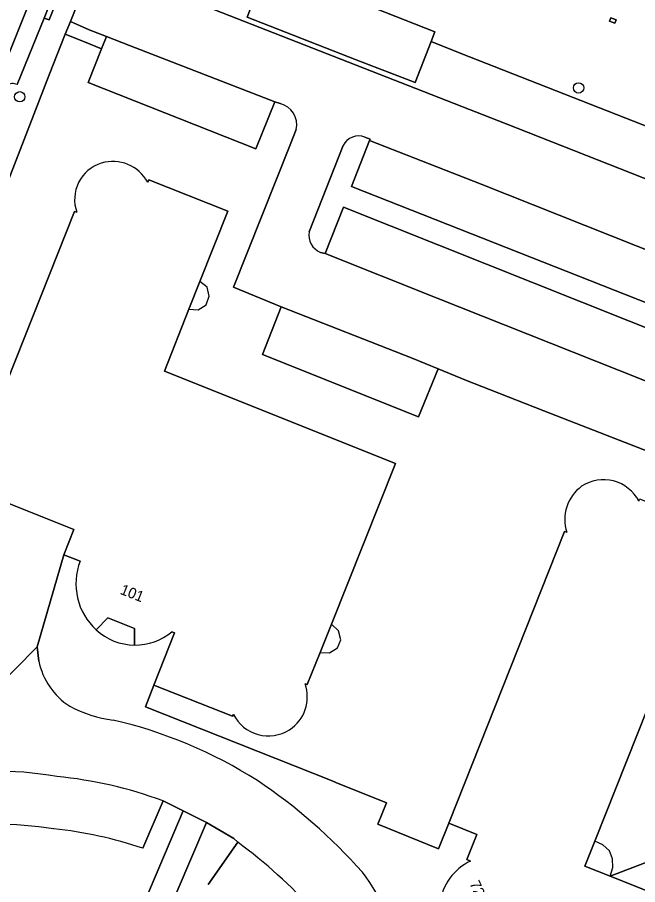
# Model space of a CAD drawing. Extents: x 160023 to 161302, y 384750 to 385707.
# Drawn here: x 160400.4 to 160458.7, y 384842.1 to 384923.6 of the extents above; entities that cross this region are included whole.
import ezdxf

# ---------------------------------------------------------------- set-up
doc = ezdxf.new("R2010")
doc.units = 0
for name, color, linetype in [('IMGEO_Boom', 7, 'Continuous'), ('IMGEO_Erf', 7, 'Continuous'), ('IMGEO_Grasland_overig', 7, 'Continuous'), ('IMGEO_Groenvoorziening', 7, 'Continuous'), ('IMGEO_Pand', 7, 'Continuous'), ('IMGEO_Pand_nummerreeks', 7, 'Continuous'), ('IMGEO_Pand_overbouw', 7, 'Continuous'), ('IMGEO_Parkeervlak_open', 7, 'Continuous'), ('IMGEO_Rijbaan_lokaal_open', 7, 'Continuous'), ('IMGEO_Verkeerseiland_groen', 7, 'Continuous'), ('IMGEO_Voetpad_open', 7, 'Continuous')]:
    doc.layers.add(name, color=color, linetype=linetype)

msp = doc.modelspace()

# ---------------------------------------------------------------- linework, layer by layer
at = {"layer": 'IMGEO_Boom'}
for centre in [(160453.188, 384916.973), (160400.596, 384916.136)]:
    msp.add_circle(centre, 0.489, dxfattribs=at)
at = {"layer": 'IMGEO_Erf'}
for points in [[(160425.099, 384915.491), (160424.604, 384915.668), (160422.825, 384911.235), (160407.038, 384917.467), (160408.295, 384920.652), (160406.682, 384921.296), (160404.882, 384922.015), (160403.358, 384918.197), (160394.783, 384896.085), (160382.365, 384866.119), (160385.246, 384864.955), (160383.723, 384860.834), (160381.146, 384861.936), (160380.957, 384861.23), (160379.807, 384856.25), (160382, 384855.691)], [(160473.586, 384877.32), (160469.452, 384878.955), (160470.032, 384880.446), (160468.93, 384880.886), (160465.8, 384882.136), (160465.212, 384880.648), (160449.919, 384886.614), (160444.794, 384888.613), (160442.635, 384889.455), (160439.971, 384890.546), (160438.129, 384886.048), (160423.435, 384891.899), (160425.205, 384896.398), (160420.717, 384898.252), (160426.046, 384911.627), (160426.626, 384913.07)], [(160412.642, 384908.106), (160412.733, 384908.325), (160420.167, 384905.387), (160417.549, 384898.775), (160416.515, 384896.163), (160414.208, 384890.335), (160435.946, 384881.652), (160429.921, 384866.554), (160428.854, 384863.881), (160427.65, 384860.863), (160427.449, 384860.941)], [(160398.045, 384860.186), (160402.246, 384864.412), (160404.751, 384873.083), (160405.674, 384875.447), (160395.472, 384879.515), (160405.765, 384905.361), (160405.969, 384905.287)], [(160458.854, 384878.113), (160458.909, 384878.345), (160466.344, 384875.376), (160463.744, 384868.841), (160462.686, 384866.181), (160454.71, 384846.132), (160453.785, 384843.807), (160456.162, 384842.86), (160460.428, 384844.498), (160465.825, 384842.366), (160463.975, 384847.918), (160464.457, 384849.226), (160460.026, 384850.977), (160469.933, 384875.839)], [(160420.698, 384858.069), (160420.631, 384857.884), (160413.22, 384860.816), (160412.421, 384858.769), (160430.011, 384851.804), (160430.357, 384851.667), (160435.115, 384849.756), (160434.302, 384847.755), (160440.014, 384845.438), (160440.981, 384847.843), (160451.876, 384875.27), (160452.067, 384875.193)]]:
    msp.add_lwpolyline(points, dxfattribs=at)
for centre, radius, start, end in [((160424.618, 384913.496), 2.052, 348.02542, 76.45639), ((160409.333, 384906.484), 3.571, 107.28553, 199.59432), ((160409.366, 384906.333), 3.725, 28.41931, 107.07652), ((160455.535, 384876.403), 3.734, 27.26193, 123.53619), ((160455.807, 384876.367), 3.919, 126.55799, 197.42529), ((160423.976, 384859.711), 3.684, 303.11494, 19.4981), ((160423.998, 384859.749), 3.703, 206.97473, 302.51504)]:
    msp.add_arc(centre, radius, start, end, dxfattribs=at)
at = {"layer": 'IMGEO_Grasland_overig'}
msp.add_lwpolyline([(160483.42, 384835.416), (160465.825, 384842.366), (160460.428, 384844.498), (160456.162, 384842.86), (160480.339, 384833.224)], dxfattribs=at)
at = {"layer": 'IMGEO_Groenvoorziening'}
for points in [[(160430.132, 384928.359), (160427.959, 384929.171), (160414.526, 384934.496), (160410.538, 384936.086), (160410.52, 384936.037), (160410.154, 384935.27), (160407.607, 384928.852), (160409.395, 384928.189), (160411, 384927.518), (160412.807, 384931.842), (160423.538, 384927.577), (160423.855, 384928.392), (160434.063, 384924.423), (160439.671, 384922.243), (160439.312, 384921.321), (160442.044, 384920.242), (160468.993, 384909.67)], [(160465.495, 384899.523), (160465.014, 384899.614), (160463.307, 384895.28), (160431.832, 384907.692), (160433.521, 384912.04), (160433.566, 384912.155), (160433.074, 384912.341)], [(160431.022, 384911.555), (160427.831, 384903.442)], [(160428.892, 384901.502), (160429.352, 384901.402), (160431.065, 384905.752), (160462.478, 384893.25), (160460.719, 384888.916), (160461.185, 384888.624)]]:
    msp.add_lwpolyline(points, dxfattribs=at)
msp.add_lwpolyline([(160456.222, 384923.574), (160456.726, 384923.376), (160456.598, 384923.05), (160456.096, 384923.248)], close=True, dxfattribs=at)
for centre, radius, start, end in [((160432.48, 384910.821), 1.632, 68.65422, 153.26356), ((160429.591, 384903.145), 1.785, 170.41203, 246.9371)]:
    msp.add_arc(centre, radius, start, end, dxfattribs=at)
at = {"layer": 'IMGEO_Pand'}
for points in [[(160439.312, 384921.321), (160439.671, 384922.243), (160434.063, 384924.423), (160423.855, 384928.392), (160423.538, 384927.577), (160421.997, 384923.615), (160432.261, 384919.624), (160437.813, 384917.466)], [(160456.222, 384923.574), (160456.096, 384923.248), (160456.598, 384923.05), (160456.726, 384923.376)]]:
    msp.add_lwpolyline(points, close=True, dxfattribs=at)
for points in [[(160414.208, 384890.335), (160416.515, 384896.163), (160417.549, 384898.775), (160420.167, 384905.387), (160412.733, 384908.325), (160412.642, 384908.106)], [(160405.969, 384905.287), (160405.765, 384905.361), (160395.472, 384879.515), (160405.674, 384875.447), (160404.751, 384873.083), (160406.29, 384872.484)], [(160427.449, 384860.941), (160427.65, 384860.863), (160428.854, 384863.881), (160429.921, 384866.554), (160435.946, 384881.652), (160414.208, 384890.335)], [(160452.067, 384875.193), (160451.876, 384875.27), (160440.981, 384847.843), (160443.626, 384846.77), (160442.666, 384844.428), (160443.03, 384844.27)], [(160407.793, 384866.012), (160408.883, 384867.138), (160411.388, 384866.147), (160411.403, 384864.584)], [(160414.924, 384865.839), (160415.169, 384865.732), (160413.22, 384860.816), (160420.631, 384857.884), (160420.698, 384858.069)], [(160477.18, 384825.89), (160477.398, 384825.79), (160480.339, 384833.224), (160456.162, 384842.86), (160453.785, 384843.807), (160454.71, 384846.132), (160462.686, 384866.181)]]:
    msp.add_lwpolyline(points, dxfattribs=at)
for centre, radius, start, end in [((160409.333, 384906.484), 3.571, 107.28553, 199.59432), ((160409.366, 384906.333), 3.725, 28.41931, 107.07652), ((160455.535, 384876.403), 3.734, 27.26193, 123.53619), ((160455.807, 384876.367), 3.919, 126.55799, 197.42529), ((160411.763, 384870.344), 5.876, 158.64723, 227.50101), ((160411.457, 384869.999), 5.415, 269.42841, 309.80706), ((160423.976, 384859.711), 3.684, 303.11494, 19.4981), ((160423.998, 384859.749), 3.703, 206.97473, 302.51504), ((160445.067, 384839.785), 4.926, 114.42012, 174.3909)]:
    msp.add_arc(centre, radius, start, end, dxfattribs=at)
at = {"layer": 'IMGEO_Pand_overbouw'}
for points in [[(160418.42, 384897.378), (160418.236, 384898.221), (160417.549, 384898.775), (160416.515, 384896.163), (160417.404, 384896.115), (160418.131, 384896.579)], [(160407.793, 384866.012), (160408.173, 384865.693), (160408.581, 384865.411), (160409.013, 384865.167), (160409.466, 384864.963), (160409.935, 384864.802), (160410.417, 384864.685), (160410.908, 384864.612), (160411.403, 384864.584), (160411.388, 384866.147), (160408.883, 384867.138)], [(160430.806, 384865.083), (160430.603, 384865.932), (160429.921, 384866.554), (160428.854, 384863.881), (160429.759, 384863.845), (160430.492, 384864.309)], [(160456.083, 384845.225), (160455.483, 384845.799), (160454.71, 384846.132), (160453.785, 384843.807), (160456.162, 384842.86), (160456.402, 384843.658), (160456.386, 384844.472)]]:
    msp.add_lwpolyline(points, close=True, dxfattribs=at)
at = {"layer": 'IMGEO_Parkeervlak_open'}
for points in [[(160434.346, 385007.194), (160431.47, 385000), (160386.339, 384887.1), (160382.619, 384876.93)], [(160400.371, 384917.283), (160402.889, 384923.544), (160405.435, 384929.996), (160407.425, 384934.937), (160407.909, 384936.149), (160413.481, 384950.096), (160414.395, 384952.383), (160424.716, 384978.214), (160428.955, 384988.826), (160430.829, 384993.516), (160433.421, 385000), (160435.044, 385004.062)], [(160412.174, 384845.486), (160414.084, 384849.927)], [(160421.11, 384846.038), (160418.343, 384842.057)]]:
    msp.add_lwpolyline(points, dxfattribs=at)
for points in [[(160423.538, 384927.577), (160412.807, 384931.842), (160411, 384927.518), (160413.25, 384926.578), (160446.36, 384913.598), (160465.64, 384906.014), (160467.26, 384905.381), (160468.993, 384909.67), (160442.044, 384920.242), (160439.312, 384921.321), (160437.813, 384917.466), (160432.261, 384919.624), (160421.997, 384923.615)], [(160410.911, 384920.963), (160408.748, 384921.809), (160408.295, 384920.652), (160407.038, 384917.467), (160422.825, 384911.235), (160424.604, 384915.668)], [(160465.014, 384899.614), (160463.579, 384900.162), (160444.014, 384907.909), (160433.521, 384912.04), (160431.832, 384907.692), (160463.307, 384895.28)], [(160429.352, 384901.402), (160439.893, 384897.187), (160459.073, 384889.572), (160460.719, 384888.916), (160462.478, 384893.25), (160431.065, 384905.752)], [(160437.514, 384891.552), (160425.205, 384896.398), (160423.435, 384891.899), (160438.129, 384886.048), (160439.971, 384890.546)]]:
    msp.add_lwpolyline(points, close=True, dxfattribs=at)
for centre, radius, start, end in [((160399.947, 384916.392), 0.987, 64.57587, 251.85372), ((160398.364, 384820.213), 32.512, 79.87078, 101.86603), ((160400.53, 384813.733), 38.648, 69.47022, 84.72721), ((160398.28, 384812.464), 35.273, 81.01272, 99.17256), ((160399.793, 384808.628), 38.882, 71.4316, 84.09901), ((160394.023, 384808.803), 46.044, 41.91098, 53.96573)]:
    msp.add_arc(centre, radius, start, end, dxfattribs=at)
at = {"layer": 'IMGEO_Rijbaan_lokaal_open'}
for points in [[(160380.216, 384869.227), (160382.619, 384876.93), (160386.339, 384887.1), (160431.47, 385000)], [(160446.36, 384913.598), (160413.25, 384926.578), (160411, 384927.518), (160409.395, 384928.189), (160407.607, 384928.852), (160405.361, 384923.214), (160407.138, 384922.439), (160408.748, 384921.809), (160410.911, 384920.963), (160424.604, 384915.668), (160425.099, 384915.491)], [(160426.626, 384913.07), (160426.046, 384911.627), (160420.717, 384898.252), (160425.205, 384896.398), (160437.514, 384891.552), (160439.971, 384890.546), (160442.635, 384889.455), (160444.794, 384888.613), (160449.919, 384886.614), (160465.212, 384880.648), (160465.8, 384882.136), (160470.912, 384895.074), (160471.469, 384896.483), (160473.877, 384902.577), (160467.26, 384905.381), (160465.64, 384906.014), (160446.36, 384913.598)], [(160433.074, 384912.341), (160433.566, 384912.155), (160433.521, 384912.04), (160444.014, 384907.909), (160463.579, 384900.162), (160465.014, 384899.614), (160465.495, 384899.523)], [(160427.831, 384903.442), (160431.022, 384911.555)], [(160461.185, 384888.624), (160460.719, 384888.916), (160459.073, 384889.572), (160439.893, 384897.187), (160429.352, 384901.402), (160428.892, 384901.502)], [(160402.388, 384863.084), (160402.246, 384864.412), (160398.045, 384860.186)], [(160414.084, 384849.927), (160415.982, 384849.007), (160418.174, 384847.891), (160420.731, 384846.384), (160421.11, 384846.038)]]:
    msp.add_lwpolyline(points, dxfattribs=at)
for centre, radius, start, end in [((160424.618, 384913.496), 2.052, 348.02542, 76.45639), ((160432.48, 384910.821), 1.632, 68.65422, 153.26356), ((160429.591, 384903.145), 1.785, 170.41203, 246.9371), ((160408.887, 384864.422), 6.636, 191.63195, 237.31521), ((160410.98, 384869.545), 12.12, 242.07136, 262.46879), ((160399.592, 384815.12), 43.527, 57.52478, 76.9881), ((160398.364, 384820.213), 32.512, 79.87078, 101.86603), ((160400.53, 384813.733), 38.648, 69.47022, 84.72721), ((160394.597, 384809.319), 51.115, 41.55672, 56.29261), ((160394.023, 384808.803), 46.044, 41.91098, 53.96573), ((160423.53, 384835.588), 12.047, 354.35407, 39.35156)]:
    msp.add_arc(centre, radius, start, end, dxfattribs=at)
at = {"layer": 'IMGEO_Verkeerseiland_groen'}
for points in [[(160415.982, 384849.007), (160414.084, 384849.927), (160412.174, 384845.486)], [(160390.92, 384837.245), (160394.442, 384836.887), (160394.967, 384841.713), (160408.619, 384840.268), (160408.089, 384835.428), (160410.162, 384835.325), (160415.982, 384849.007)], [(160418.343, 384842.057), (160421.11, 384846.038), (160420.731, 384846.384), (160418.174, 384847.891), (160412.751, 384835.197), (160426.837, 384834.499)]]:
    msp.add_lwpolyline(points, dxfattribs=at)
for centre, radius, start, end in [((160398.28, 384812.464), 35.273, 81.01272, 99.17256), ((160399.793, 384808.628), 38.882, 71.4316, 84.09901)]:
    msp.add_arc(centre, radius, start, end, dxfattribs=at)
at = {"layer": 'IMGEO_Voetpad_open'}
for points in [[(160403.358, 384918.197), (160404.882, 384922.015), (160405.361, 384923.214), (160407.607, 384928.852), (160410.154, 384935.27), (160407.909, 384936.149), (160407.425, 384934.937), (160405.435, 384929.996), (160405.9, 384929.813), (160403.354, 384923.361), (160402.889, 384923.544), (160400.371, 384917.283)], [(160378.35, 384846.454), (160378.835, 384850.364), (160379.807, 384856.25), (160380.957, 384861.23), (160381.146, 384861.936), (160382.078, 384865.427), (160382.365, 384866.119), (160394.783, 384896.085), (160403.358, 384918.197)], [(160406.29, 384872.484), (160404.751, 384873.083), (160402.246, 384864.412), (160402.388, 384863.084)], [(160411.403, 384864.584), (160411.388, 384866.147), (160408.883, 384867.138), (160407.793, 384866.012)], [(160412.421, 384858.769), (160413.22, 384860.816), (160415.169, 384865.732), (160414.924, 384865.839)], [(160443.03, 384844.27), (160442.666, 384844.428), (160443.626, 384846.77), (160440.981, 384847.843), (160440.014, 384845.438), (160434.302, 384847.755), (160435.115, 384849.756), (160430.357, 384851.667), (160430.011, 384851.804), (160412.421, 384858.769)]]:
    msp.add_lwpolyline(points, dxfattribs=at)
for points in [[(160405.435, 384929.996), (160402.889, 384923.544), (160403.354, 384923.361), (160405.9, 384929.813)], [(160407.138, 384922.439), (160405.361, 384923.214), (160404.882, 384922.015), (160406.682, 384921.296), (160408.295, 384920.652), (160408.748, 384921.809)], [(160415.982, 384849.007), (160410.162, 384835.325), (160412.751, 384835.197), (160418.174, 384847.891)]]:
    msp.add_lwpolyline(points, close=True, dxfattribs=at)
for centre, radius, start, end in [((160399.947, 384916.392), 0.987, 64.57587, 251.85372), ((160411.763, 384870.344), 5.876, 158.64723, 227.50101), ((160411.456, 384869.996), 5.412, 227.40024, 269.43544), ((160411.456, 384869.996), 5.412, 227.40024, 269.43544), ((160411.457, 384869.999), 5.415, 269.42841, 309.80706), ((160408.887, 384864.422), 6.636, 191.63195, 237.31521), ((160410.98, 384869.545), 12.12, 242.07136, 262.46879), ((160399.592, 384815.12), 43.527, 57.52478, 76.9881), ((160394.597, 384809.319), 51.115, 41.55672, 56.29261), ((160445.067, 384839.785), 4.926, 114.42012, 174.3909), ((160423.53, 384835.588), 12.047, 354.35407, 39.35156)]:
    msp.add_arc(centre, radius, start, end, dxfattribs=at)

# ---------------------------------------------------------------- texts
at = {"layer": 'IMGEO_Pand_nummerreeks'}
for s, rotation, p in [('101', 338.41668, (160409.971, 384869.418)), ('72-76', 294.47655, (160442.899, 384842.174))]:
    msp.add_text(s, height=1, rotation=rotation, dxfattribs=at).set_placement(p)

doc.saveas('drawing.dxf')
